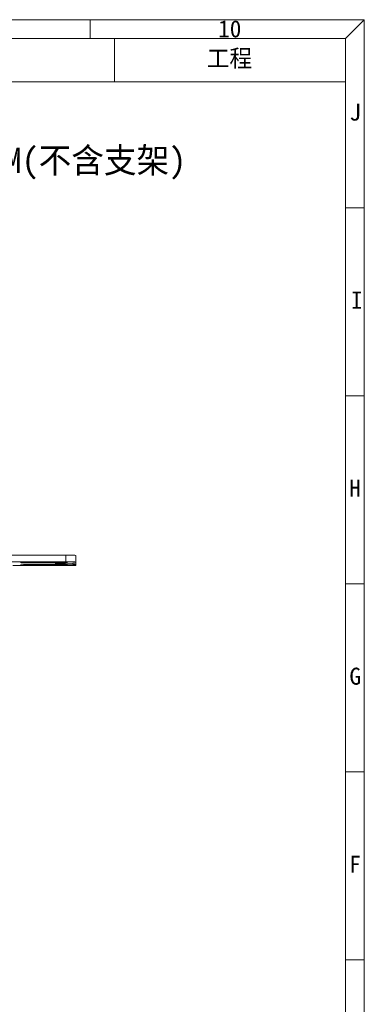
# Model space of a CAD drawing. Header units: millimetres. Extents: x 990 to 1809, y 0 to 562.
# Tile 550 of 550: x 1706 to 1809, y 268 to 562. Entities that reach past the tile are written whole.
import ezdxf
from ezdxf.enums import TextEntityAlignment as Align

# ---------------------------------------------------------------- set-up
doc = ezdxf.new("R2010")
doc.units = ezdxf.units.MM
doc.layers.add('1', color=7, linetype='Continuous', true_color=0xffffff)
doc.layers.add('7标注层', color=4, linetype='Continuous', lineweight=18)
doc.layers.add('MARK', color=3, linetype='Continuous', lineweight=15)
doc.styles.add('1111', font='txt', dxfattribs={"height": 2})
doc.styles.add('5.0', font='txt', dxfattribs={"height": 12.5})
doc.styles.add('chinese', font='txt', dxfattribs={"width": 0.8})

# ---------------------------------------------------------------- blocks, each defined once
blk = doc.blocks.new('2008011')
at = {"layer": 'MARK', "color": 1, "lineweight": 13}
for p, q in [((182.72, 185.32), (271.13, 185.32)), ((182.72, 185.32), (182.72, 180.54)), ((191.1, 185.3), (191.1, 180.54)), ((245.7, 185.3), (245.7, 180.54)), ((182.72, 180.54), (271.13, 180.54))]:
    blk.add_line(p, q, dxfattribs=at)
blk = doc.blocks.new('21022701')
at = {"color": 4}
for p, q in [((0, 187.194), (273, 187.194)), ((245.7, 185.3), (245.7, 187.174)), ((271.126, 185.32), (273, 187.194)), ((273, 187.194), (273, 0)), ((1.874, 185.32), (271.126, 185.32)), ((271.126, 185.32), (271.126, 1.874)), ((271.1, 168.475), (272.974, 168.475)), ((271.1, 149.755), (272.974, 149.755)), ((271.1, 131.036), (272.974, 131.036)), ((271.1, 112.317), (272.974, 112.317)), ((271.1, 93.597), (272.974, 93.597))]:
    blk.add_line(p, q, dxfattribs=at)
at = {"color": 4, "char_height": 1.7, "width": 1.83173, "attachment_point": 1, "style": '1111'}
for s, insert in [('\\pi-0.10694;{\\fSimSun|b1|i0|c134|p2;10}', (258.547, 187.135)), ('\\pi0.37411;{\\fSimSun|b1|i0|c134|p2;J}', (271.147, 178.85)), ('\\pi0.51889;{\\fSimSun|b1|i0|c134|p2;I}', (271.147, 160.13)), ('\\pi0.35076;{\\fSimSun|b1|i0|c134|p2;H}', (271.147, 141.411)), ('\\pi0.36477;{\\fSimSun|b1|i0|c134|p2;G}', (271.147, 122.691)), ('\\pi0.3601;{\\fSimSun|b1|i0|c134|p2;F}', (271.147, 103.972))]:
    blk.add_mtext(s, dxfattribs=dict(at, insert=insert))

msp = doc.modelspace()

# ---------------------------------------------------------------- linework, layer by layer
at = {"layer": '1', "color": 7, "linetype": 'Continuous', "lineweight": 18}
for p, q in [((1719.361, 401.685), (1518.361, 401.685)), ((1719.361, 399.685), (1719.361, 401.685)), ((1722.361, 401.606), (1722.361, 399.607)), ((1719.361, 399.685), (1518.361, 399.685)), ((1703.535, 398.534), (1719.361, 398.534)), ((1714.102, 399.384), (1714.102, 399.515)), ((1717.361, 399.515), (1714.102, 399.515)), ((1714.102, 399.384), (1717.361, 399.384)), ((1714.102, 398.704), (1714.102, 398.835)), ((1717.361, 398.835), (1714.102, 398.835)), ((1714.102, 398.704), (1717.361, 398.704)), ((1716.361, 399.09), (1716.361, 399.129)), ((1717.24, 399.185), (1721.482, 399.296)), ((1717.24, 399.185), (1717.24, 399.034)), ((1721.482, 398.923), (1717.24, 399.034)), ((1717.361, 399.384), (1717.361, 399.515)), ((1717.361, 398.704), (1717.361, 398.835)), ((1721.482, 398.923), (1721.482, 399.296)), ((1722.361, 399.351), (1722.361, 399.607)), ((1722.361, 399.351), (1722.361, 398.867)), ((1722.361, 398.612), (1722.361, 398.867))]:
    msp.add_line(p, q, dxfattribs=at)
for centre, major_axis, start_param, end_param in [((1719.361, 401.606), (-3, 0), 3.1415927, 4.712389), ((1710.361, 399.45), (4.5, 0), 0.589031, 5.6941543), ((1710.361, 398.769), (4.5, 0), 0.589031, 5.6941543), ((1719.361, 399.129), (-3, 0), 5.4977871, 6.2831853), ((1719.361, 399.09), (-3, 0), 0, 0.7853982), ((1717.361, 399.45), (2.5, 0), 4.712389, 7.8539816), ((1717.361, 398.769), (2.5, 0), 4.712389, 7.8539816), ((1719.361, 399.607), (3, 0), 0, 1.5707963), ((1719.361, 398.612), (3, 0), 4.712389, 6.2831853), ((1719.361, 399.351), (3, 0), 5.4977871, 6.2831853), ((1719.361, 398.867), (3, 0), 0, 0.7853982)]:
    msp.add_ellipse(centre, major_axis=major_axis, ratio=0.0261769, start_param=start_param, end_param=end_param, dxfattribs=at)

# ---------------------------------------------------------------- block references
at = {"layer": '7标注层'}
for name, p, xscale, yscale, zscale in [('21022701', (989.591, 0), 3, 3, 3), ('2008011', (1066.687, 52.697), 2.71564302, 2.71564302, 2.71564302)]:
    msp.add_blockref(name, p, dxfattribs=dict(at, xscale=xscale, yscale=yscale, zscale=zscale))

# ---------------------------------------------------------------- texts
at = {"color": 4, "insert": (1508.456, 523.341), "char_height": 7.5, "width": 416.10859, "attachment_point": 1, "style": '5.0'}
msp.add_mtext('外观尺寸：173（宽）*120（高）*50（深）MM(不含支架)\\P开孔尺寸：188*26MM\\P使用M4螺丝', dxfattribs=at)
at = {"layer": '7标注层', "lineweight": 13, "style": 'chinese'}
msp.add_attdef('工程', text='', height=5.192, dxfattribs=at).set_placement((1768.288, 550.058), align=Align.MIDDLE_CENTER)

doc.saveas('drawing.dxf')
